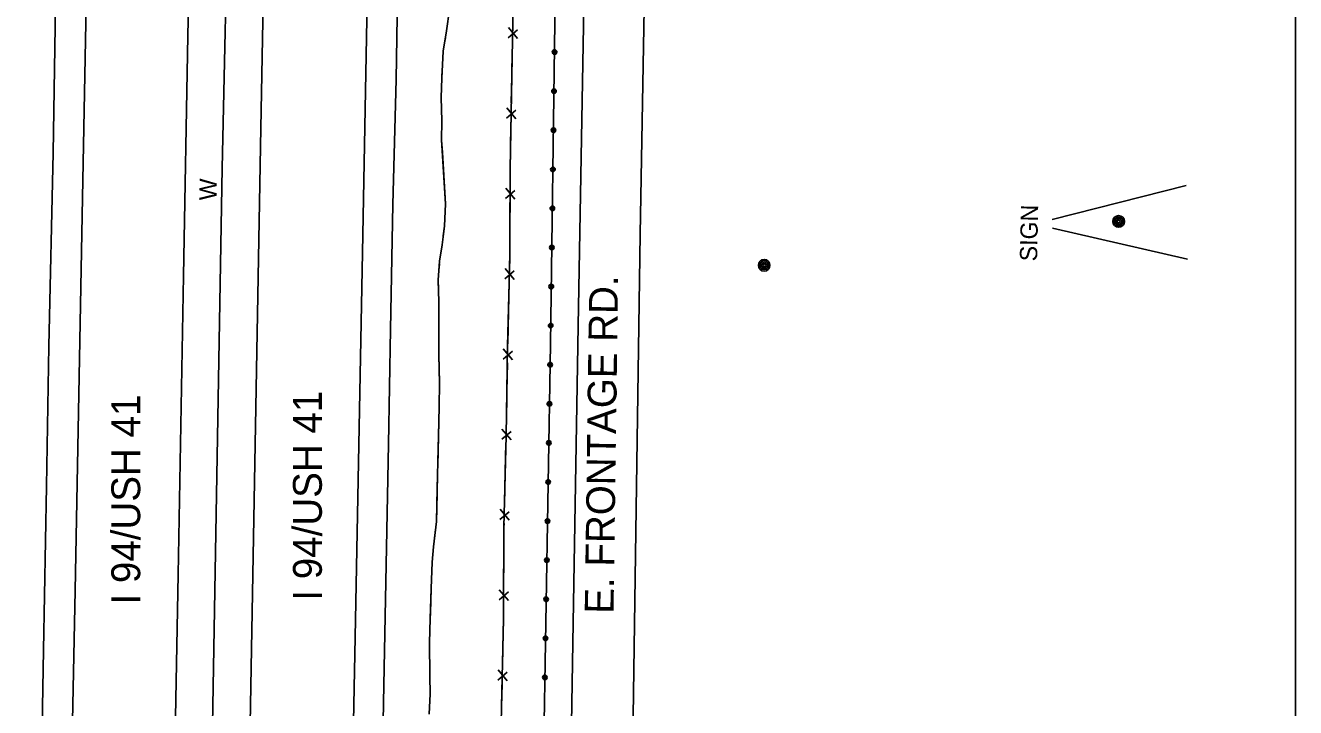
# Model space of a CAD drawing. Extents: x 591954 to 597000, y 198576 to 213500.
# Drawn here: x 594059.5 to 594500, y 208052.5 to 208289.2 of the extents above; entities that cross this region are included whole.
import ezdxf

# ---------------------------------------------------------------- set-up
doc = ezdxf.new("R2010")
doc.units = 0
for name, color, linetype in [('1', 7, 'Continuous'), ('Level 10', 7, 'Continuous'), ('Level 11', 7, 'Continuous'), ('Level 14', 7, 'Continuous'), ('Level 15', 7, 'Continuous'), ('Level 17', 7, 'Continuous'), ('Level 19', 7, 'Continuous')]:
    doc.layers.add(name, color=color, linetype=linetype)

msp = doc.modelspace()

# ---------------------------------------------------------------- linework, layer by layer
at = {"layer": 'Level 10'}
msp.add_line((594500, 207500), (594500, 209000), dxfattribs=at)
at = {"layer": 'Level 11'}
for points in [[(594243.97, 207745.3), (594245.63, 207842.46), (594247.32, 207948.35), (594249.37, 208074.92), (594251.19, 208184.95), (594252.99, 208289.07), (594254.91, 208414.59), (594256.94, 208519.48), (594258.87, 208647.63)], [(594280.11, 208649.1), (594278.53, 208563.11), (594277.46, 208499.97), (594276.23, 208434.65), (594275.46, 208375.66), (594274.04, 208294.94), (594272.74, 208216.76), (594271.17, 208113.41), (594269.9, 208025.47), (594268.22, 207933.37), (594265.88, 207816.36), (594265.51, 207746.25)], [(594184.61, 208642.14), (594181.33, 208484.99), (594178.73, 208334.93), (594176.37, 208210.41), (594173.81, 208076.86), (594171.49, 207959.48), (594168.78, 207812.88), (594167.97, 207741.94)], [(594178.33, 207742.4), (594178.77, 207779.64), (594179.43, 207818.5), (594180.06, 207848.53), (594181.16, 207904.35), (594181.77, 207947.1), (594182.45, 207980.37), (594183.72, 208054.18), (594185.41, 208143.84), (594186.16, 208183.68), (594186.97, 208227.01), (594188.02, 208270.39), (594188.88, 208321.65), (594189.68, 208367.51), (594190.56, 208407.5), (594191.26, 208457.39), (594193.03, 208540.19), (594193.58, 208566.18), (594194.44, 208608.01), (594194.95, 208643.19)], [(594069.7, 207737.6), (594071.95, 207853.01), (594074.7, 207991.07), (594076.73, 208093.04), (594079.32, 208229.31), (594083.31, 208441.98), (594086.65, 208636.73)], [(594123.02, 208638.22), (594120.05, 208517.69), (594118.56, 208416.22), (594115.82, 208285.58), (594114.27, 208202.31), (594112.53, 208098.67), (594110.04, 207968.6), (594107.93, 207850.95), (594106.45, 207739.22)], [(594131.84, 207740.35), (594134.91, 207895.13), (594137.4, 208046.98), (594141.11, 208253.53), (594145.41, 208482.92), (594148.42, 208639.74)], [(594076.35, 208625.02), (594075.27, 208581.44), (594074.84, 208545.79), (594073.78, 208495.6), (594072.77, 208450.77), (594071.8, 208401.38), (594070.83, 208349.79), (594070.01, 208303.32), (594069.07, 208244.92), (594067.62, 208177.81), (594066.79, 208129.32), (594065.81, 208072.33), (594064.85, 208019.71), (594063.54, 207962.7), (594062.46, 207905.89), (594061.44, 207850.3), (594060.18, 207780.9), (594059.5, 207737.15)]]:
    msp.add_lwpolyline(points, dxfattribs=at)
at = {"layer": 'Level 14'}
for points in [[(594462.05, 208233.56), (594415.54, 208221.84)], [(594462.56, 208208.06), (594415.68, 208218.85)]]:
    msp.add_lwpolyline(points, dxfattribs=at)
for centre, radius in [((594438.64, 208221.14), 2.02), ((594438.63, 208221.15), 1.52), ((594438.64, 208221.11), 1.01), ((594438.64, 208221.12), 0.502), ((594315.7, 208205.92), 2.02), ((594315.69, 208205.93), 1.52), ((594315.7, 208205.89), 1.01), ((594315.7, 208205.9), 0.502)]:
    msp.add_circle(centre, radius, dxfattribs=at)
at = {"layer": 'Level 15'}
for p, q in [((594230.14, 208284.6), (594226.98, 208288.38)), ((594226.91, 208284.84), (594230.14, 208287.57)), ((594226.39, 208256.98), (594229.61, 208259.72)), ((594229.62, 208256.75), (594226.45, 208260.52)), ((594226.04, 208229.1), (594229.22, 208231.88)), ((594229.28, 208228.92), (594226.06, 208232.65)), ((594229.02, 208201.03), (594225.87, 208204.82)), ((594225.79, 208201.27), (594229.03, 208203.99)), ((594225.17, 208173.41), (594228.38, 208176.15)), ((594228.4, 208173.18), (594225.22, 208176.96)), ((594224.7, 208145.56), (594227.92, 208148.29)), ((594227.93, 208145.33), (594224.77, 208149.1)), ((594227.26, 208117.46), (594224.11, 208121.26)), ((594224.02, 208117.71), (594227.26, 208120.43)), ((594223.81, 208089.83), (594227, 208092.6)), ((594227.05, 208089.64), (594223.83, 208093.37)), ((594223.34, 208061.99), (594226.57, 208064.72)), ((594226.58, 208061.76), (594223.41, 208065.54))]:
    msp.add_line(p, q, dxfattribs=at)
for points in [[(594118.67, 207739.63), (594119.91, 207810.96), (594122.47, 207939.85), (594124.25, 208039.79), (594126.03, 208139.59), (594127.75, 208239.57), (594129.93, 208339.63), (594131.23, 208409.31), (594131.75, 208439.61), (594133.75, 208539.61), (594135.38, 208639.54)], [(594224.04, 208021.72), (594224.66, 208052.78), (594225.27, 208083.09), (594225.46, 208115.02), (594226.22, 208146.75), (594226.74, 208177.9), (594227.46, 208208.73), (594227.58, 208239.48), (594228.14, 208271.52), (594228.78, 208303.05), (594229.08, 208333.82), (594229.76, 208365.35), (594230.46, 208396.61), (594230.93, 208427.8), (594231.98, 208489.77), (594232.36, 208521.61), (594232.98, 208547.98), (594233.72, 208578.67)], [(594228.18, 208273.52), (594228.38, 208283.48)], [(594227.98, 208262.2), (594228.14, 208271.52), (594228.18, 208273.52)], [(594227.69, 208245.67), (594227.86, 208255.62)], [(594227.56, 208234.35), (594227.58, 208239.48), (594227.69, 208245.67)], [(594227.5, 208217.81), (594227.54, 208227.77)], [(594227.41, 208206.49), (594227.46, 208208.73), (594227.5, 208217.81)], [(594227.02, 208189.95), (594227.26, 208199.91)], [(594226.76, 208178.64), (594227.02, 208189.95)], [(594226.48, 208162.1), (594226.64, 208172.05)], [(594226.29, 208150.78), (594226.48, 208162.1)], [(594225.92, 208134.24), (594226.16, 208144.2)], [(594225.65, 208122.93), (594225.92, 208134.24)], [(594225.41, 208106.39), (594225.46, 208115.02), (594225.49, 208116.35)], [(594225.34, 208095.07), (594225.41, 208106.39)], [(594225.18, 208078.53), (594225.27, 208083.09), (594225.3, 208088.49)], [(594224.95, 208067.21), (594225.18, 208078.53)], [(594224.61, 208050.68), (594224.66, 208052.78), (594224.81, 208060.63)]]:
    msp.add_lwpolyline(points, dxfattribs=at)
at = {"layer": 'Level 17'}
msp.add_lwpolyline([(594244.36, 208565.61), (594244.81, 208552.64), (594246.26, 208527), (594247.18, 208514.95), (594247.14, 208496.88), (594246.73, 208464.7), (594245.62, 208396.63), (594243.16, 208290.31), (594241.58, 208178.51), (594239.14, 208033.57), (594237.2, 207902.88), (594235.92, 207859.62), (594234.34, 207825.78), (594233.65, 207815.46), (594233.07, 207804.02)], dxfattribs=at)
msp.add_lwpolyline([(594244.36, 208565.61), (594244.81, 208552.64), (594246.26, 208527), (594247.18, 208514.95), (594247.14, 208496.88), (594246.73, 208464.7), (594245.62, 208396.63), (594243.16, 208290.31), (594241.58, 208178.51), (594239.14, 208033.57), (594237.2, 207902.88), (594235.92, 207859.62), (594234.34, 207825.78), (594233.65, 207815.46), (594233.07, 207804.02)], dxfattribs=at)
for centre, major_axis, ratio in [((594243.01, 208279.91), (-0.011, -0.79), 0.999903), ((594243.01, 208279.91), (-0.049, -0.395), 0.999904), ((594242.82, 208266.35), (-0.011, -0.79), 0.999903), ((594242.82, 208266.35), (-0.049, -0.395), 0.999904), ((594242.63, 208252.79), (0.79, -0.011), 0.999464), ((594242.63, 208252.79), (-0.05, -0.395), 0.999886), ((594242.44, 208239.23), (-0.011, -0.79), 0.999903), ((594242.44, 208239.23), (-0.049, -0.395), 0.999904), ((594242.25, 208225.67), (-0.011, -0.79), 0.999894), ((594242.25, 208225.67), (-0.049, -0.395), 0.999904), ((594242.06, 208212.1), (0.79, -0.011), 0.999464), ((594242.06, 208212.1), (0.395, -0.049), 0.998838), ((594241.86, 208198.54), (-0.011, -0.79), 0.999903), ((594241.86, 208198.54), (-0.049, -0.395), 0.999904), ((594241.67, 208184.98), (-0.011, -0.79), 0.999903), ((594241.67, 208184.98), (-0.05, -0.395), 0.999886), ((594241.46, 208171.42), (-0.013, -0.79), 0.999854), ((594241.46, 208171.42), (-0.05, -0.395), 0.999866), ((594241.23, 208157.86), (-0.013, -0.79), 0.999854), ((594241.23, 208157.86), (-0.05, -0.395), 0.999866), ((594241.01, 208144.3), (-0.013, -0.79), 0.999864), ((594241.01, 208144.3), (-0.051, -0.395), 0.999845), ((594240.78, 208130.74), (0.79, -0.013), 0.999513), ((594240.78, 208130.74), (-0.05, -0.395), 0.999866), ((594240.55, 208117.17), (0.79, -0.013), 0.999513), ((594240.55, 208117.17), (0.395, -0.05), 0.998876), ((594240.32, 208103.61), (0.79, -0.013), 0.999502), ((594240.32, 208103.61), (-0.051, -0.395), 0.999845), ((594240.09, 208090.05), (-0.013, -0.79), 0.999864), ((594240.09, 208090.05), (-0.051, -0.395), 0.999845), ((594239.87, 208076.49), (-0.013, -0.79), 0.999854), ((594239.87, 208076.49), (-0.05, -0.395), 0.999866), ((594239.64, 208062.93), (-0.013, -0.79), 0.999854), ((594239.64, 208062.93), (-0.05, -0.395), 0.999866)]:
    msp.add_ellipse(centre, major_axis=major_axis, ratio=ratio, dxfattribs=at)
at = {"layer": 'Level 19'}
for points in [[(594206.61, 208294.63), (594205.56, 208287.25), (594204.43, 208280.23), (594203.87, 208270.86), (594203.71, 208264.14), (594203.87, 208256.08), (594203.85, 208249.32), (594205.18, 208227.24), (594204.81, 208219.48), (594204.07, 208213.05), (594203.14, 208207.36), (594202.65, 208200.76), (594202.86, 208193.26), (594202.85, 208184.11), (594202.9, 208174.82), (594203.11, 208164.93), (594202.98, 208157.04), (594202.84, 208151.58), (594202.35, 208128.51), (594202.06, 208117.08), (594200.99, 208108.24), (594200.6, 208102.96), (594200.22, 208093.79), (594199.91, 208083.3), (594199.66, 208075.03), (594199.8, 208063.4), (594199.89, 208057.25), (594199.52, 208050.14)], [(594205.35, 208285.99), (594205.04, 208284.02)], [(594204.42, 208280.07), (594204.3, 208278.07)], [(594204.06, 208274.08), (594203.87, 208270.86), (594203.71, 208264.14), (594203.87, 208256.08), (594203.85, 208249.32), (594204.11, 208245.1)], [(594204.11, 208245.1), (594205.18, 208227.24), (594204.81, 208219.48), (594204.42, 208216.16)], [(594203.93, 208212.19), (594203.6, 208210.22)], [(594203.06, 208206.26), (594202.91, 208204.26)], [(594202.66, 208200.27), (594202.72, 208198.27)], [(594202.83, 208194.27), (594202.86, 208193.26), (594202.85, 208184.11), (594202.9, 208174.82), (594203.11, 208165.28)], [(594203.11, 208165.28), (594203.11, 208164.93), (594202.98, 208157.04), (594202.84, 208151.58), (594202.52, 208136.29)], [(594202.43, 208132.29), (594202.39, 208130.29)], [(594202.29, 208126.29), (594202.24, 208124.29)], [(594202.14, 208120.29), (594202.09, 208118.29)], [(594201.72, 208114.31), (594200.99, 208108.24), (594200.6, 208102.96), (594200.22, 208093.79), (594199.97, 208085.38)], [(594199.97, 208085.38), (594199.91, 208083.3), (594199.66, 208075.03), (594199.8, 208063.4), (594199.89, 208057.25), (594199.84, 208056.39)]]:
    msp.add_lwpolyline(points, dxfattribs=at)

# ---------------------------------------------------------------- texts
at = {"layer": '1'}
for s, rotation, p in [('E. FRONTAGE RD.', 89.217, (594263.46, 208084.97)), ('I 94/USH 41', 90, (594099.31, 208088.22)), ('I 94/USH 41', 90, (594162.3, 208089.56))]:
    msp.add_text(s, height=10, rotation=rotation, dxfattribs=at).set_placement(p)
at = {"layer": 'Level 14'}
msp.add_text('SIGN', height=6, rotation=88.8567, dxfattribs=at).set_placement((594410.35, 208207.27))
at = {"layer": 'Level 15'}
msp.add_text('W', height=6, rotation=88.8935, dxfattribs=at).set_placement((594125.77, 208228.39))

doc.saveas('drawing.dxf')
